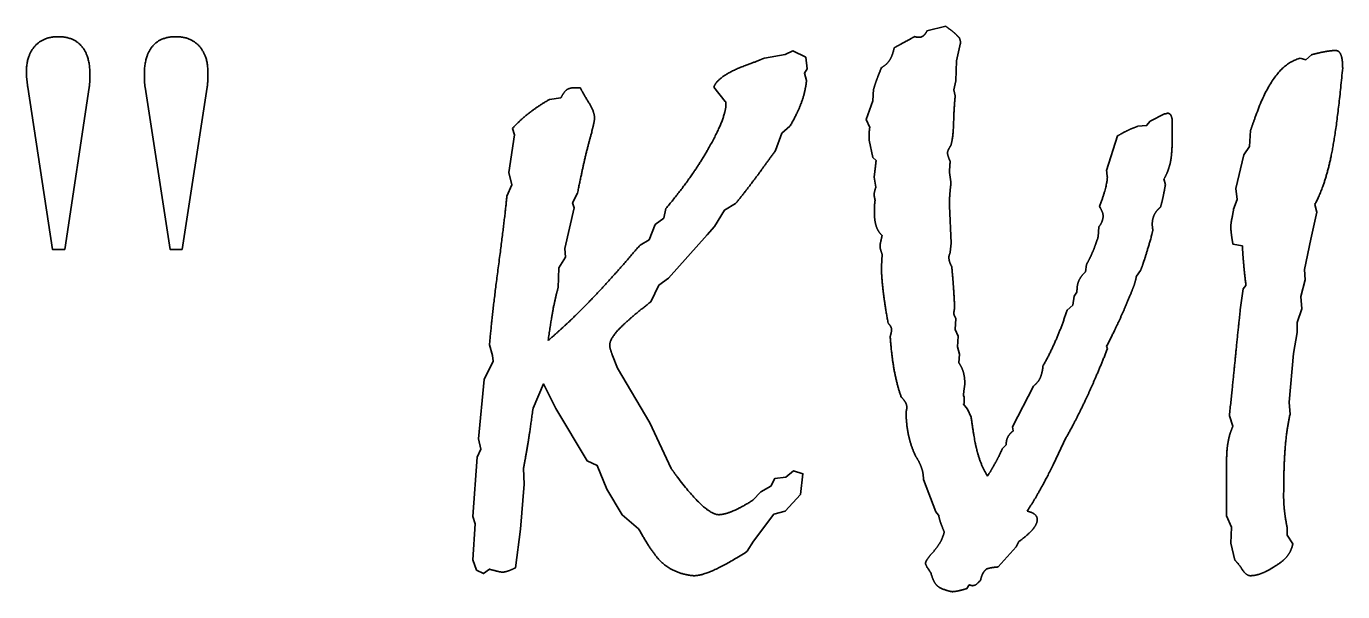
# Model space of a CAD drawing. Extents: x 728710 to 728960, y 272811 to 273475.
# Drawn here: x 728903.85 to 728910.81, y 272825.08 to 272828.07 of the extents above; entities that cross this region are included whole.
import ezdxf

# ---------------------------------------------------------------- set-up
doc = ezdxf.new("R2010")
doc.units = 0
doc.layers.add('RAMI_PLAN_####_TKST_#', color=7, linetype='Continuous')

msp = doc.modelspace()

# ---------------------------------------------------------------- linework, layer by layer
at = {"layer": 'RAMI_PLAN_####_TKST_#'}
for points in [[(728908.6116, 272828.0448), (728908.7106, 272828.0691)], [(728907.7522, 272827.9014), (728907.8624, 272827.9202), (728907.9016, 272827.9388), (728907.9708, 272827.9052), (728907.9782, 272827.8435), (728907.9633, 272827.8211), (728907.9745, 272827.7818)], [(728908.7854, 272827.9663), (728908.7685, 272827.886), (728908.7648, 272827.7813), (728908.7536, 272827.7327), (728908.761, 272827.701)], [(728910.5851, 272827.9), (728910.615, 272827.8925), (728910.6449, 272827.9187)], [(728904.0533, 272826.8896), (728903.988, 272826.8896), (728903.8573, 272827.7471)], [(728904.1821, 272827.7452), (728904.0533, 272826.8896)], [(728904.674, 272826.8896), (728904.6098, 272826.8896), (728904.4777, 272827.7471)], [(728904.8062, 272827.7471), (728904.674, 272826.8896)], [(728906.7529, 272827.7444), (728906.779, 272827.7444)], [(728907.5449, 272827.6715), (728907.4851, 272827.7482)], [(728908.309, 272827.5346), (728908.2902, 272827.5757), (728908.3257, 272827.6748), (728908.3295, 272827.7365)], [(728906.6165, 272827.6827), (728906.6763, 272827.6902)], [(728909.7261, 272827.5402), (728909.7729, 272827.544), (728909.7916, 272827.5683), (728909.8682, 272827.6056)], [(728906.3905, 272827.1706), (728906.4167, 272827.2304), (728906.4017, 272827.2958), (728906.4316, 272827.4958), (728906.4204, 272827.5295)], [(728907.8867, 272827.5407), (728907.8437, 272827.5033), (728907.8101, 272827.4117)], [(728909.9075, 272827.5795), (728909.9075, 272827.4599)], [(728910.2328, 272827.1023), (728910.2514, 272827.1527), (728910.244, 272827.2106), (728910.2868, 272827.39), (728910.3166, 272827.433), (728910.3222, 272827.5189)], [(728908.3427, 272827.359), (728908.3259, 272827.3758), (728908.3052, 272827.4673)], [(728909.5615, 272827.3066), (728909.6195, 272827.4898)], [(728908.3409, 272827.2188), (728908.3323, 272827.2711)], [(728909.8645, 272827.2618), (728909.872, 272827.23)], [(728906.7641, 272827.1874), (728906.7379, 272827.1351), (728906.7454, 272827.1089), (728906.6969, 272826.8939), (728906.7006, 272826.8491), (728906.6651, 272826.7911), (728906.6614, 272826.6864)], [(728907.0947, 272826.9126), (728907.1433, 272826.9406), (728907.175, 272827.021), (728907.2199, 272827.0547), (728907.2311, 272827.1052)], [(728907.599, 272827.1313), (728907.5411, 272827.0977), (728907.4889, 272827.0098), (728907.4496, 272826.9668), (728907.2442, 272826.7369), (728907.1937, 272826.6995), (728907.1508, 272826.6116)], [(728908.7311, 272827.1496), (728908.7311, 272827.1197), (728908.7386, 272826.9216), (728908.7349, 272826.8749)], [(728909.526, 272827.1123), (728909.5241, 272827.116), (728909.526, 272827.1216)], [(728910.6617, 272827.1265), (728910.6729, 272827.0854), (728910.6412, 272826.9435), (728910.6075, 272826.7828), (728910.6113, 272826.7286), (728910.5888, 272826.6408), (728910.5926, 272826.5754), (728910.5683, 272826.5026), (728910.5683, 272826.4502), (728910.5496, 272826.3382), (728910.5272, 272826.0822), (728910.5309, 272826.0168)], [(728909.5166, 272826.9553), (728909.5204, 272827.0095)], [(728909.8065, 272826.9908), (728909.8009, 272826.9684)], [(728910.2794, 272826.908), (728910.2291, 272826.9173)], [(728908.3707, 272826.7983), (728908.3745, 272826.8637)], [(728909.4493, 272826.7702), (728909.4549, 272826.8095)], [(728909.7411, 272826.7777), (728909.7186, 272826.7478)], [(728910.2682, 272826.5698), (728910.2831, 272826.68), (728910.298, 272826.6987)], [(728909.3521, 272826.5684), (728909.382, 272826.5946), (728909.3894, 272826.6413), (728909.4044, 272826.6637)], [(728908.7648, 272826.5236), (728908.761, 272826.4656), (728908.776, 272826.4301), (728908.7723, 272826.3741), (728908.7835, 272826.3348), (728908.7798, 272826.2899)], [(728906.299, 272825.1977), (728906.2672, 272825.1751), (728906.2299, 272825.1938), (728906.2112, 272825.248), (728906.2224, 272825.4388), (728906.2112, 272825.4763), (728906.2336, 272825.7906), (728906.2523, 272825.8336), (728906.2411, 272825.8878), (728906.271, 272826.2021), (728906.3177, 272826.2975), (728906.3139, 272826.3275), (728906.299, 272826.3855)], [(728909.5615, 272826.3778), (728909.5652, 272826.3628)], [(728906.949, 272826.3275), (728906.9752, 272826.2621), (728907.147, 272825.9723), (728907.2591, 272825.7312)], [(728907.0872, 272825.4124), (728906.9995, 272825.4854), (728906.9191, 272825.6221), (728906.8687, 272825.7456), (728906.8145, 272825.7718), (728906.6501, 272826.0488), (728906.5848, 272826.178), (728906.5287, 272826.049)], [(728909.0678, 272825.9292), (728909.064, 272825.9517), (728909.1744, 272826.1666)], [(728908.804, 272826.1161), (728908.8078, 272826.1087), (728908.8078, 272826.075), (728908.804, 272826.0713), (728908.8265, 272826.0451), (728908.8452, 272826.0021)], [(728910.2291, 272825.9552), (728910.2104, 272826.0093)], [(728909.0098, 272825.8339), (728909.0303, 272825.8564)], [(728909.3483, 272825.8956), (728909.2791, 272825.7498)], [(728906.4783, 272825.7312), (728906.482, 272825.647), (728906.4634, 272825.4093), (728906.4354, 272825.2052)], [(728907.6905, 272825.563), (728907.7335, 272825.6078), (728907.7858, 272825.6377), (728907.8063, 272825.677), (728907.8661, 272825.6845), (728907.9054, 272825.7181), (728907.9558, 272825.7032), (728907.9427, 272825.5926), (728907.8624, 272825.5045), (728907.8026, 272825.4895), (728907.6943, 272825.3471), (728907.6607, 272825.2928), (728907.6495, 272825.2853)], [(728910.2384, 272825.2467), (728910.2179, 272825.3365), (728910.2216, 272825.4206), (728910.1956, 272825.4804), (728910.1956, 272825.5889), (728910.1956, 272825.731), (728910.1956, 272825.7646)], [(728908.6732, 272825.4844), (728908.6583, 272825.5013), (728908.5929, 272825.6732)], [(728910.516, 272825.4153), (728910.516, 272825.3774), (728910.5459, 272825.332)], [(728909.0977, 272825.3443), (728909.0827, 272825.3163), (728908.9873, 272825.2098)], [(728908.6882, 272825.0959), (728908.6807, 272825.0997)], [(728908.834, 272825.1146), (728908.8228, 272825.0959)]]:
    msp.add_lwpolyline(points, dxfattribs=at)
for points in [[(728903.8947, 272827.9638), (728903.9395, 272828.0143), (728904.0179, 272828.0143)], [(728904.0179, 272828.0143), (728904.1, 272828.0143), (728904.143, 272827.9629)], [(728904.5164, 272827.9629), (728904.5588, 272828.0143), (728904.64, 272828.0143)], [(728904.64, 272828.0143), (728904.7193, 272828.0143), (728904.7646, 272827.9638)], [(728908.4986, 272827.9888), (728908.5369, 272828.0093), (728908.5462, 272828.0149)], [(728908.5462, 272828.0149), (728908.5518, 272828.0131), (728908.5565, 272828.0121)], [(728908.5565, 272828.0121), (728908.5612, 272828.0112), (728908.5705, 272828.0112)], [(728908.5705, 272828.0112), (728908.5817, 272828.0112), (728908.592, 272828.0187)], [(728908.592, 272828.0187), (728908.6023, 272828.0262), (728908.6116, 272828.0448)], [(728908.7106, 272828.0691), (728908.7293, 272828.0561), (728908.747, 272828.042)], [(728908.747, 272828.042), (728908.7648, 272828.028), (728908.7723, 272828.0187)], [(728908.7723, 272828.0187), (728908.7816, 272828.0112), (728908.7845, 272828.0037)], [(728908.7845, 272828.0037), (728908.7873, 272827.9962), (728908.7891, 272827.985)], [(728903.8499, 272827.8237), (728903.8499, 272827.9134), (728903.8947, 272827.9638)], [(728904.143, 272827.9629), (728904.1859, 272827.9115), (728904.1859, 272827.8163)], [(728904.4739, 272827.8162), (728904.4739, 272827.9115), (728904.5164, 272827.9629)], [(728904.7646, 272827.9638), (728904.8099, 272827.9134), (728904.8099, 272827.8237)], [(728908.4155, 272827.8925), (728908.4305, 272827.9178), (728908.4379, 272827.9551)], [(728908.4379, 272827.9551), (728908.4603, 272827.9682), (728908.4986, 272827.9888)], [(728908.7872, 272827.9738), (728908.7854, 272827.9682), (728908.7854, 272827.9663)], [(728908.7891, 272827.985), (728908.7891, 272827.9794), (728908.7872, 272827.9738)], [(728910.6449, 272827.9187), (728910.686, 272827.9299), (728910.7178, 272827.9355)], [(728910.7178, 272827.9355), (728910.7495, 272827.9411), (728910.772, 272827.9411)], [(728910.772, 272827.9411), (728910.7906, 272827.9411), (728910.8, 272827.9187)], [(728907.6513, 272827.8622), (728907.7148, 272827.8846), (728907.7522, 272827.9014)], [(728908.3707, 272827.8505), (728908.4006, 272827.8673), (728908.4155, 272827.8925)], [(728910.3502, 272827.5974), (728910.4453, 272827.8664), (728910.5851, 272827.9)], [(728910.8, 272827.9187), (728910.8093, 272827.8963), (728910.8093, 272827.8496)], [(728903.8517, 272827.7957), (728903.8499, 272827.8125), (728903.8499, 272827.8237)], [(728903.8573, 272827.7471), (728903.8536, 272827.7789), (728903.8517, 272827.7957)], [(728904.1859, 272827.8163), (728904.1859, 272827.7864), (728904.185, 272827.7723)], [(728904.4749, 272827.7742), (728904.4739, 272827.7882), (728904.4739, 272827.8162)], [(728904.8099, 272827.8237), (728904.8099, 272827.7938), (728904.809, 272827.7779)], [(728907.4851, 272827.7482), (728907.5075, 272827.808), (728907.6513, 272827.8622)], [(728908.3436, 272827.7804), (728908.352, 272827.8038), (728908.3707, 272827.8505)], [(728910.8093, 272827.8496), (728910.7794, 272827.5282), (728910.7467, 272827.375)], [(728904.185, 272827.7723), (728904.184, 272827.7583), (728904.1821, 272827.7452)], [(728904.4777, 272827.7471), (728904.4758, 272827.7602), (728904.4749, 272827.7742)], [(728904.809, 272827.7779), (728904.808, 272827.762), (728904.8062, 272827.7471)], [(728906.6763, 272827.6902), (728906.6912, 272827.722), (728906.7062, 272827.7332)], [(728906.7062, 272827.7332), (728906.7211, 272827.7444), (728906.7529, 272827.7444)], [(728906.779, 272827.7444), (728906.7903, 272827.7182), (728906.822, 272827.6687)], [(728907.9745, 272827.7818), (728907.9689, 272827.7239), (728907.9474, 272827.665)], [(728908.3295, 272827.7365), (728908.3351, 272827.757), (728908.3436, 272827.7804)], [(728906.5073, 272827.6098), (728906.5568, 272827.6491), (728906.6165, 272827.6827)], [(728906.822, 272827.6687), (728906.8538, 272827.6192), (728906.8538, 272827.5837)], [(728907.4599, 272827.4295), (728907.5486, 272827.5874), (728907.5486, 272827.6566)], [(728907.5486, 272827.6669), (728907.5486, 272827.6697), (728907.5449, 272827.6715)], [(728907.5486, 272827.6566), (728907.5486, 272827.6641), (728907.5486, 272827.6669)], [(728907.9474, 272827.665), (728907.9259, 272827.6061), (728907.8867, 272827.5407)], [(728908.761, 272827.701), (728908.7554, 272827.6542), (728908.7526, 272827.5664)], [(728906.4204, 272827.5295), (728906.4578, 272827.5706), (728906.5073, 272827.6098)], [(728909.8682, 272827.6056), (728909.872, 272827.6056), (728909.8767, 272827.6075)], [(728909.8767, 272827.6075), (728909.8813, 272827.6094), (728909.8832, 272827.6094)], [(728909.8832, 272827.6094), (728909.8926, 272827.6094), (728909.8982, 272827.6028)], [(728909.8982, 272827.6028), (728909.9038, 272827.5963), (728909.9075, 272827.5795)], [(728910.3222, 272827.5189), (728910.3315, 272827.545), (728910.3502, 272827.5974)], [(728906.8425, 272827.5257), (728906.8388, 272827.5126), (728906.8388, 272827.507)], [(728906.8538, 272827.5837), (728906.8538, 272827.5668), (728906.8425, 272827.5257)], [(728908.3062, 272827.5094), (728908.3071, 272827.5215), (728908.309, 272827.5346)], [(728908.7526, 272827.5664), (728908.7498, 272827.4785), (728908.7386, 272827.4412)], [(728909.6195, 272827.4898), (728909.6513, 272827.5084), (728909.6775, 272827.5206)], [(728909.6775, 272827.5206), (728909.7037, 272827.5328), (728909.7261, 272827.5402)], [(728906.8388, 272827.507), (728906.8183, 272827.436), (728906.8005, 272827.3584)], [(728908.3052, 272827.4673), (728908.3052, 272827.4972), (728908.3062, 272827.5094)], [(728909.9075, 272827.4599), (728909.9075, 272827.3907), (728909.8972, 272827.3449)], [(728907.2311, 272827.1052), (728907.3712, 272827.2715), (728907.4599, 272827.4295)], [(728907.8101, 272827.4117), (728907.7391, 272827.3126), (728907.6924, 272827.25)], [(728908.7246, 272827.4159), (728908.7199, 272827.4057), (728908.7199, 272827.4001)], [(728908.7199, 272827.4001), (728908.7199, 272827.3907), (728908.7292, 272827.3664)], [(728908.7386, 272827.4412), (728908.7293, 272827.4262), (728908.7246, 272827.4159)], [(728906.8005, 272827.3584), (728906.7828, 272827.2808), (728906.7641, 272827.1874)], [(728908.3365, 272827.3066), (728908.3386, 272827.3235), (728908.3427, 272827.359)], [(728908.7292, 272827.3664), (728908.733, 272827.3571), (728908.7349, 272827.3533)], [(728908.7349, 272827.3533), (728908.7311, 272827.3346), (728908.7311, 272827.2954)], [(728909.8972, 272827.3449), (728909.887, 272827.2991), (728909.8645, 272827.2618)], [(728910.7467, 272827.375), (728910.714, 272827.2218), (728910.6617, 272827.1265)], [(728907.6924, 272827.25), (728907.6457, 272827.1874), (728907.599, 272827.1313)], [(728908.3323, 272827.2711), (728908.3344, 272827.2898), (728908.3365, 272827.3066)], [(728908.7311, 272827.2954), (728908.7311, 272827.2917), (728908.7339, 272827.273)], [(728908.7386, 272827.2393), (728908.7349, 272827.2094), (728908.733, 272827.1889)], [(728908.7339, 272827.273), (728908.7367, 272827.2543), (728908.7386, 272827.2393)], [(728909.526, 272827.1216), (728909.5652, 272827.2281), (728909.5652, 272827.273)], [(728909.5634, 272827.2842), (728909.5615, 272827.2954), (728909.5615, 272827.3066)], [(728909.5652, 272827.273), (728909.5652, 272827.273), (728909.5634, 272827.2842)], [(728906.3448, 272826.7911), (728906.3793, 272827.0528), (728906.3905, 272827.1706)], [(728908.3323, 272827.1777), (728908.3323, 272827.1907), (728908.3387, 272827.2113)], [(728908.3347, 272827.1618), (728908.3323, 272827.1721), (728908.3323, 272827.1777)], [(728908.3387, 272827.2113), (728908.3409, 272827.2169), (728908.3409, 272827.2188)], [(728908.733, 272827.1889), (728908.7311, 272827.1683), (728908.7311, 272827.1496)], [(728909.872, 272827.23), (728909.8645, 272827.1889), (728909.8589, 272827.1627)], [(728908.3334, 272827.0861), (728908.3334, 272827.1085), (728908.3343, 272827.1216)], [(728908.3343, 272827.1216), (728908.3352, 272827.1347), (728908.3371, 272827.1478)], [(728908.3371, 272827.1478), (728908.3371, 272827.1515), (728908.3347, 272827.1618)], [(728909.5428, 272827.0655), (728909.5428, 272827.0842), (728909.526, 272827.1123)], [(728909.8458, 272827.1123), (728909.8234, 272827.0936), (728909.8131, 272827.0721)], [(728909.8589, 272827.1627), (728909.8533, 272827.1365), (728909.8458, 272827.1123)], [(728910.2272, 272827.0705), (728910.231, 272827.091), (728910.2328, 272827.1023)], [(728908.3436, 272827.0113), (728908.3334, 272827.0412), (728908.3334, 272827.0861)], [(728909.5204, 272827.0095), (728909.5316, 272827.0225), (728909.5372, 272827.0375)], [(728909.5372, 272827.0375), (728909.5428, 272827.0525), (728909.5428, 272827.0655)], [(728909.8131, 272827.0721), (728909.8028, 272827.0506), (728909.8028, 272827.0244)], [(728910.2179, 272827.0126), (728910.2179, 272827.0238), (728910.2272, 272827.0705)], [(728908.3745, 272826.9627), (728908.3539, 272826.9814), (728908.3436, 272827.0113)], [(728908.3661, 272826.9263), (728908.3689, 272826.9385), (728908.3745, 272826.9627)], [(728909.8009, 272826.9684), (728909.7635, 272826.8357), (728909.7411, 272826.7777)], [(728909.8028, 272827.0244), (728909.8028, 272827.0114), (728909.8037, 272827.0039)], [(728909.8037, 272827.0039), (728909.8047, 272826.9964), (728909.8065, 272826.9908)], [(728910.2207, 272826.9724), (728910.2179, 272826.9958), (728910.2179, 272827.0126)], [(728910.2291, 272826.9173), (728910.2235, 272826.9491), (728910.2207, 272826.9724)], [(728906.8416, 272826.6294), (728906.9621, 272826.7556), (728907.0947, 272826.9126)], [(728908.3633, 272826.9048), (728908.3633, 272826.9142), (728908.3661, 272826.9263)], [(728908.3661, 272826.8889), (728908.3633, 272826.8992), (728908.3633, 272826.9048)], [(728909.4886, 272826.8787), (728909.5035, 272826.9142), (728909.5166, 272826.9553)], [(728910.2859, 272826.8108), (728910.2812, 272826.8613), (728910.2794, 272826.908)], [(728908.3745, 272826.8637), (728908.3689, 272826.8787), (728908.3661, 272826.8889)], [(728908.7283, 272826.8553), (728908.7274, 272826.8506), (728908.7274, 272826.8487)], [(728908.7274, 272826.8487), (728908.7274, 272826.8357), (728908.7311, 272826.8235)], [(728908.7349, 272826.8749), (728908.7292, 272826.86), (728908.7283, 272826.8553)], [(728908.7311, 272826.8235), (728908.7349, 272826.8114), (728908.7423, 272826.7983)], [(728909.4549, 272826.8095), (728909.4736, 272826.8431), (728909.4886, 272826.8787)], [(728906.299, 272826.3855), (728906.3102, 272826.5294), (728906.3448, 272826.7911)], [(728908.3801, 272826.6684), (728908.3707, 272826.7459), (728908.3707, 272826.7983)], [(728908.7423, 272826.7983), (728908.7498, 272826.7292), (728908.7573, 272826.5965)], [(728909.4147, 272826.7244), (728909.425, 272826.7478), (728909.4493, 272826.7702)], [(728910.298, 272826.6987), (728910.2906, 272826.7604), (728910.2859, 272826.8108)], [(728906.6614, 272826.6864), (728906.6483, 272826.6416), (728906.6361, 272826.5789)], [(728909.4044, 272826.6637), (728909.4044, 272826.7011), (728909.4147, 272826.7244)], [(728909.7055, 272826.6973), (728909.6962, 272826.6712), (728909.6737, 272826.6189)], [(728909.7186, 272826.7478), (728909.7149, 272826.7235), (728909.7055, 272826.6973)], [(728906.6091, 272826.4079), (728906.7211, 272826.5032), (728906.8416, 272826.6294)], [(728907.1508, 272826.6116), (728907.035, 272826.5219), (728906.9845, 272826.4687)], [(728908.4062, 272826.4992), (728908.3894, 272826.5908), (728908.3801, 272826.6684)], [(728909.6737, 272826.6189), (728909.6532, 272826.5684), (728909.627, 272826.5114)], [(728906.6361, 272826.5789), (728906.624, 272826.5163), (728906.6091, 272826.4079)], [(728908.7545, 272826.5619), (728908.7536, 272826.5554), (728908.7536, 272826.5497)], [(728908.7536, 272826.5497), (728908.7536, 272826.546), (728908.7564, 272826.5395)], [(728908.7573, 272826.5759), (728908.7554, 272826.5684), (728908.7545, 272826.5619)], [(728908.7573, 272826.5965), (728908.7573, 272826.5834), (728908.7573, 272826.5759)], [(728909.2959, 272826.4161), (728909.3277, 272826.4899), (728909.3521, 272826.5684)], [(728910.2458, 272826.3559), (728910.257, 272826.4708), (728910.2682, 272826.5698)], [(728908.4202, 272826.4806), (728908.4155, 272826.4899), (728908.4062, 272826.4992)], [(728908.4249, 272826.4619), (728908.4249, 272826.4712), (728908.4202, 272826.4806)], [(728908.7564, 272826.5395), (728908.7592, 272826.5329), (728908.7648, 272826.5236)], [(728909.627, 272826.5114), (728909.6008, 272826.4544), (728909.5615, 272826.3778)], [(728906.9845, 272826.4687), (728906.9341, 272826.4154), (728906.9341, 272826.3817)], [(728908.4174, 272826.4282), (728908.4193, 272826.4357), (728908.4221, 272826.4479)], [(728908.437, 272826.2582), (728908.423, 272826.3386), (728908.4174, 272826.4282)], [(728908.4221, 272826.4479), (728908.4249, 272826.46), (728908.4249, 272826.4619)], [(728909.2249, 272826.2731), (728909.2642, 272826.3423), (728909.2959, 272826.4161)], [(728906.9341, 272826.3817), (728906.9341, 272826.3686), (728906.9434, 272826.3443)], [(728906.9434, 272826.3443), (728906.9472, 272826.3331), (728906.949, 272826.3275)], [(728909.5652, 272826.3628), (728909.5073, 272826.2152), (728909.4502, 272826.0946)], [(728910.2104, 272826.0093), (728910.2347, 272826.241), (728910.2458, 272826.3559)], [(728908.7798, 272826.2899), (728908.7966, 272826.2657), (728908.8041, 272826.2395)], [(728909.2099, 272826.2096), (728909.2211, 272826.2339), (728909.2249, 272826.2731)], [(728908.4753, 272826.1087), (728908.451, 272826.1778), (728908.437, 272826.2582)], [(728908.8041, 272826.2395), (728908.8115, 272826.2133), (728908.8115, 272826.1778)], [(728909.1744, 272826.1666), (728909.1987, 272826.1853), (728909.2099, 272826.2096)], [(728908.8087, 272826.1554), (728908.8059, 272826.1348), (728908.804, 272826.1161)], [(728908.8115, 272826.1778), (728908.8115, 272826.1759), (728908.8087, 272826.1554)], [(728908.4986, 272826.0788), (728908.4921, 272826.0919), (728908.4753, 272826.1087)], [(728908.5052, 272826.0526), (728908.5052, 272826.0657), (728908.4986, 272826.0788)], [(728909.4502, 272826.0946), (728909.3932, 272825.9741), (728909.3483, 272825.8956)], [(728906.5287, 272826.049), (728906.5138, 272825.9368), (728906.5017, 272825.8621)], [(728908.5014, 272826.0283), (728908.5014, 272826.032), (728908.5033, 272826.0404)], [(728908.5136, 272825.9087), (728908.5014, 272825.9666), (728908.5014, 272826.0283)], [(728908.5033, 272826.0404), (728908.5052, 272826.0488), (728908.5052, 272826.0526)], [(728908.8452, 272826.0021), (728908.862, 272825.8732), (728908.8807, 272825.8078)], [(728910.5309, 272826.0168), (728910.5123, 272825.9346), (728910.5048, 272825.8337)], [(728909.0397, 272825.8984), (728909.0491, 272825.9162), (728909.0678, 272825.9292)], [(728910.2039, 272825.873), (728910.2123, 272825.9178), (728910.2291, 272825.9552)], [(728906.5017, 272825.8621), (728906.4895, 272825.7873), (728906.4783, 272825.7312)], [(728908.5519, 272825.7947), (728908.5257, 272825.8508), (728908.5136, 272825.9087)], [(728909.0303, 272825.8564), (728909.0303, 272825.8807), (728909.0397, 272825.8984)], [(728910.1956, 272825.7646), (728910.1956, 272825.8281), (728910.2039, 272825.873)], [(728908.5827, 272825.7349), (728908.5724, 272825.7648), (728908.5519, 272825.7947)], [(728908.8807, 272825.8078), (728908.8994, 272825.7424), (728908.9312, 272825.69)], [(728908.9714, 272825.7573), (728908.9911, 272825.7928), (728909.0098, 272825.8339)], [(728910.5048, 272825.8337), (728910.4973, 272825.7329), (728910.4973, 272825.5778)], [(728907.2591, 272825.7312), (728907.2703, 272825.7144), (728907.2927, 272825.6845)], [(728908.5929, 272825.6732), (728908.5929, 272825.705), (728908.5827, 272825.7349)], [(728908.9312, 272825.69), (728908.9518, 272825.7218), (728908.9714, 272825.7573)], [(728909.2791, 272825.7498), (728909.2324, 272825.6582), (728909.2024, 272825.605)], [(728907.2927, 272825.6845), (728907.4421, 272825.4864), (728907.5112, 272825.4864)], [(728909.2024, 272825.605), (728909.1725, 272825.5517), (728909.1407, 272825.505)], [(728910.4973, 272825.5778), (728910.4973, 272825.5498), (728910.501, 272825.5124)], [(728907.5112, 272825.4864), (728907.5392, 272825.4864), (728907.5841, 272825.5051)], [(728907.5841, 272825.5051), (728907.6289, 272825.5237), (728907.6905, 272825.563)], [(728909.1407, 272825.505), (728909.1669, 272825.4994), (728909.18, 272825.4891)], [(728910.501, 272825.5124), (728910.5048, 272825.475), (728910.516, 272825.4153)], [(728908.6826, 272825.4472), (728908.6751, 272825.4695), (728908.6732, 272825.4844)], [(728908.7031, 272825.395), (728908.69, 272825.4248), (728908.6826, 272825.4472)], [(728909.1949, 272825.462), (728909.1949, 272825.4377), (728909.1716, 272825.4097)], [(728909.18, 272825.4891), (728909.1931, 272825.4788), (728909.1949, 272825.462)], [(728907.2086, 272825.2348), (728907.1582, 272825.2815), (728907.0872, 272825.4124)], [(728908.676, 272825.3314), (728908.6938, 272825.3595), (728908.7031, 272825.395)], [(728909.1716, 272825.4097), (728909.1482, 272825.3817), (728909.0977, 272825.3443)], [(728908.6322, 272825.2754), (728908.6583, 272825.3034), (728908.676, 272825.3314)], [(728910.5459, 272825.332), (728910.5384, 272825.2946), (728910.516, 272825.2665)], [(728907.3301, 272825.1712), (728907.2591, 272825.1881), (728907.2086, 272825.2348)], [(728907.6495, 272825.2853), (728907.459, 272825.1637), (728907.3805, 272825.1637)], [(728908.6041, 272825.2287), (728908.6041, 272825.2361), (728908.6097, 272825.2455)], [(728908.6247, 272825.1894), (728908.6041, 272825.2193), (728908.6041, 272825.2287)], [(728908.6097, 272825.2455), (728908.6153, 272825.2548), (728908.6322, 272825.2754)], [(728910.2784, 272825.1968), (728910.257, 272825.2298), (728910.2384, 272825.2467)], [(728910.516, 272825.2665), (728910.4937, 272825.2385), (728910.4434, 272825.2086)], [(728906.3214, 272825.192), (728906.3065, 272825.1958), (728906.299, 272825.1977)], [(728906.3681, 272825.1826), (728906.355, 272825.1826), (728906.3214, 272825.192)], [(728906.3961, 272825.1883), (728906.3793, 272825.1826), (728906.3681, 272825.1826)], [(728906.4354, 272825.2052), (728906.4129, 272825.1939), (728906.3961, 272825.1883)], [(728907.359, 272825.1656), (728907.3469, 272825.1675), (728907.3301, 272825.1712)], [(728907.3805, 272825.1637), (728907.3712, 272825.1637), (728907.359, 272825.1656)], [(728908.6322, 272825.1782), (728908.6284, 272825.1838), (728908.6247, 272825.1894)], [(728908.6527, 272825.1268), (728908.6415, 272825.1446), (728908.6322, 272825.1782)], [(728908.9069, 272825.1753), (728908.8994, 272825.1613), (728908.8957, 272825.1426)], [(728908.9256, 272825.1986), (728908.9144, 272825.1893), (728908.9069, 272825.1753)], [(728908.9686, 272825.208), (728908.9368, 272825.2042), (728908.9256, 272825.1986)], [(728908.9873, 272825.2098), (728908.9817, 272825.2098), (728908.9686, 272825.208)], [(728910.3204, 272825.1637), (728910.2998, 272825.1637), (728910.2784, 272825.1968)], [(728910.3753, 272825.174), (728910.3465, 272825.1637), (728910.3204, 272825.1637)], [(728910.4434, 272825.2086), (728910.4042, 272825.1843), (728910.3753, 272825.174)], [(728908.6807, 272825.0997), (728908.6639, 272825.1091), (728908.6527, 272825.1268)], [(728908.7461, 272825.0792), (728908.7312, 272825.0792), (728908.6882, 272825.0959)], [(728908.8041, 272825.0903), (728908.763, 272825.0792), (728908.7461, 272825.0792)], [(728908.8228, 272825.0959), (728908.8171, 272825.0941), (728908.8041, 272825.0903)], [(728908.8443, 272825.1127), (728908.8377, 272825.1146), (728908.834, 272825.1146)], [(728908.8527, 272825.1109), (728908.8508, 272825.1109), (728908.8443, 272825.1127)], [(728908.8938, 272825.1389), (728908.8714, 272825.1109), (728908.8527, 272825.1109)], [(728908.8957, 272825.1426), (728908.8938, 272825.1389), (728908.8938, 272825.1389)]]:
    msp.add_open_spline(points, degree=2, dxfattribs=at)

doc.saveas('drawing.dxf')
